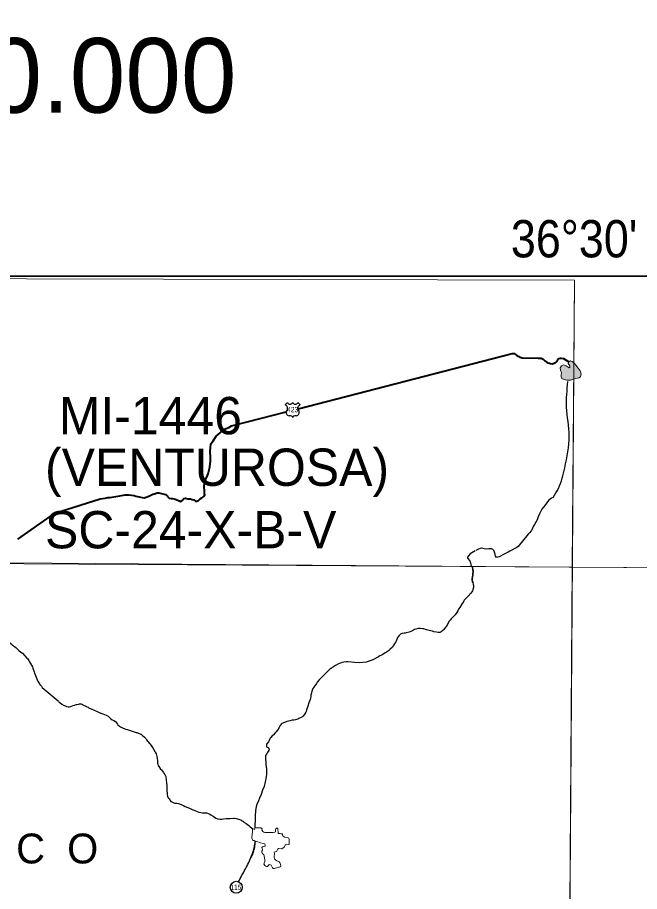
# Model space of a CAD drawing. Extents: x 553962 to 842807, y 8883888 to 9032388.
# Drawn here: x 611208 to 619535, y 8916524 to 8928234 of the extents above; entities that cross this region are included whole.
import ezdxf
from ezdxf.enums import TextEntityAlignment as Align

# ---------------------------------------------------------------- set-up
doc = ezdxf.new("R2010")
doc.units = 0
doc.header["$LTSCALE"] = 200
doc.layers.add('6', color=7, linetype='Continuous', lineweight=13)

msp = doc.modelspace()

# ---------------------------------------------------------------- hatches: boundary and pattern name
at = {"layer": '6'}
msp.add_hatch(color=256, dxfattribs=at).paths.add_polyline_path([(618590.4, 8923622.6), (618579.9, 8923599.2), (618603.3, 8923569.1), (618601.9, 8923550), (618595.2, 8923541.4), (618555.1, 8923567.6), (618516.4, 8923579.6), (618490.1, 8923569.1), (618473.9, 8923540.4), (618479.6, 8923509.8), (618492, 8923472.6), (618488.2, 8923448.2), (618485.8, 8923418.6), (618496.8, 8923398.6), (618526.4, 8923383.3), (618561.3, 8923372.8), (618610, 8923374.2), (618666.8, 8923390.9), (618723.7, 8923405.7), (618745.6, 8923421), (618754.2, 8923461.6), (618742.3, 8923501.7), (618701.7, 8923551.9), (618664, 8923597.7), (618633.9, 8923625.4), (618610.5, 8923632.6)])

# ---------------------------------------------------------------- linework, layer by layer
at = {"layer": '6', "lineweight": 25}
for p, q in [((614790.2, 8923043.1), (614822.1, 8923075.1)), ((614962, 8923075.1), (614994, 8923043.1))]:
    msp.add_line(p, q, dxfattribs=at)
at = {"layer": '6', "lineweight": 35}
msp.add_lwpolyline([(574695.3, 8924769.6), (626625.7, 8924769.6), (626625.7, 8896026.7), (574695.3, 8896026.7)], close=True, dxfattribs=at)
at = {"layer": '6'}
for points in [[(607657.7, 8924743.3), (618663, 8924716.1), (618636, 8920869.6), (607600.8, 8920952.4)], [(618590.4, 8923622.6), (618579.9, 8923599.2), (618603.3, 8923569.1), (618601.9, 8923550), (618595.2, 8923541.4), (618555.1, 8923567.6), (618516.4, 8923579.6), (618490.1, 8923569.1), (618473.9, 8923540.4), (618479.6, 8923509.8), (618492, 8923472.6), (618488.2, 8923448.2), (618485.8, 8923418.6), (618496.8, 8923398.6), (618526.4, 8923383.3), (618561.3, 8923372.8), (618610, 8923374.2), (618666.8, 8923390.9), (618723.7, 8923405.7), (618745.6, 8923421), (618754.2, 8923461.6), (618742.3, 8923501.7), (618701.7, 8923551.9), (618664, 8923597.7), (618633.9, 8923625.4), (618610.5, 8923632.6)], [(618636, 8920869.6), (626625.7, 8920820.5), (626625.7, 8909822.1), (618558.7, 8909851.2)]]:
    msp.add_lwpolyline(points, close=True, dxfattribs=at)
for points in [[(618663, 8924716.1), (618558.3, 8909803.7), (618456.5, 8896026.7)], [(574684.9, 8921064.7), (596639.8, 8920989.8), (607636.3, 8920937.2), (626625.7, 8920820.5)], [(614483.2, 8917364.6), (614467.6, 8917375.6), (614463.6, 8917376.8), (614453.8, 8917377.7), (614444.2, 8917377.6), (614431.3, 8917375.7), (614385.4, 8917375.3), (614384, 8917372.7), (614382.5, 8917355.8), (614381.6, 8917353.6), (614380.6, 8917353), (614371.5, 8917357.8), (614364.5, 8917363.7), (614359.8, 8917365.4), (614357.8, 8917364.7), (614356.5, 8917361.6), (614356.1, 8917349.2), (614353.3, 8917329.6)], [(614754.6, 8917297.1), (614733.7, 8917298.2), (614724.5, 8917300), (614706.9, 8917300.4), (614702, 8917302.9), (614698.8, 8917306.7), (614697.9, 8917309.7), (614696.4, 8917329.6), (614694, 8917343.6), (614693.5, 8917367.8), (614692.8, 8917370.2), (614690.8, 8917372), (614681.8, 8917371.7), (614672.2, 8917370.2), (614669.4, 8917368.8), (614666.2, 8917365.5), (614663.2, 8917356.2), (614663.8, 8917341.7), (614663.2, 8917328.7), (614662.2, 8917325.2), (614660, 8917322.9), (614651.8, 8917318.6), (614629, 8917315.1), (614600.7, 8917313.7), (614533.6, 8917313.3), (614519, 8917315.1), (614506.1, 8917319.2), (614494.5, 8917328), (614481.7, 8917339.9), (614481.1, 8917343.5), (614483.2, 8917364.6)], [(614353.3, 8917329.6), (614352.2, 8917322.5), (614345.4, 8917254.8), (614346.6, 8917239.4), (614349.3, 8917228.1), (614353.7, 8917214.1), (614355.6, 8917211.7), (614362.8, 8917207.7), (614378.2, 8917205), (614388.2, 8917198.8), (614393.1, 8917196.6), (614412.6, 8917194.1), (614462.2, 8917176.4), (614503.3, 8917166.5), (614515, 8917162.3), (614517.5, 8917160.8), (614518.9, 8917158.9), (614522.1, 8917148.6), (614522.7, 8917136.3), (614521.3, 8917132.7), (614518.9, 8917130.3), (614516.8, 8917129.5), (614495.6, 8917127.6), (614483, 8917118.2), (614480.4, 8917115.3), (614480.3, 8917112.9), (614487.5, 8917083.9), (614486.7, 8917078.9), (614477.9, 8917062.9), (614477.3, 8917052.7), (614478.1, 8917047.9), (614483, 8917038.8), (614487.4, 8917033.9), (614489.4, 8917030.1), (614498.1, 8917024.2), (614507.4, 8917015.4), (614511.4, 8917004.5), (614515.9, 8916965.9), (614518.6, 8916951.4), (614520.9, 8916933.1), (614519.2, 8916926.9), (614509.1, 8916901.4), (614507.7, 8916890.2), (614509.2, 8916886.2), (614519.8, 8916873.1), (614532.6, 8916862.9), (614541.2, 8916858.4), (614545.4, 8916858), (614550.8, 8916860.4), (614566.3, 8916872.1), (614577.3, 8916887.6), (614579.4, 8916887.7), (614596.1, 8916881.7), (614602.2, 8916877.5), (614623.1, 8916841.3), (614631.5, 8916834), (614635.1, 8916832.2), (614649.8, 8916834.1), (614675, 8916839.8), (614707.6, 8916850.7), (614717.6, 8916851.6), (614728.4, 8916856.1), (614731, 8916858.2), (614731.8, 8916860.8), (614732, 8916869.7), (614729, 8916885), (614724.2, 8916898.8), (614718.7, 8916911.5), (614709.1, 8916922.6), (614678.3, 8916934.4), (614666, 8916942.9), (614660.6, 8916947.7), (614651.9, 8916958.9), (614649.5, 8916963), (614644.2, 8916978.8), (614642.4, 8916992.8), (614642.8, 8916999.8), (614647.8, 8917020.1), (614649, 8917032.2), (614648.6, 8917035.4), (614644.7, 8917046.4), (614644.5, 8917049.5), (614646.4, 8917051.6), (614655.8, 8917055.8), (614670.9, 8917058.1), (614670.9, 8917058.1), (614679.8, 8917064), (614686.2, 8917073.9), (614695.3, 8917094), (614698.4, 8917097.6), (614703.1, 8917098.5), (614706.9, 8917100.2), (614741.6, 8917095.3), (614745.8, 8917095.9), (614752.8, 8917099), (614760.2, 8917105.8), (614781.6, 8917121.4), (614783.9, 8917125), (614792.6, 8917144.4), (614795.2, 8917147.3), (614803.3, 8917150.6)], [(614353.3, 8917329.6), (614352.2, 8917322.5), (614345.4, 8917254.8), (614346.6, 8917239.4), (614349.3, 8917228.1), (614353.7, 8917214.1), (614355.6, 8917211.7), (614362.8, 8917207.7), (614378.2, 8917205), (614388.2, 8917198.8), (614393.1, 8917196.6), (614412.6, 8917194.1), (614462.2, 8917176.4), (614503.3, 8917166.5), (614515, 8917162.3), (614517.5, 8917160.8), (614518.9, 8917158.9), (614522.1, 8917148.6), (614522.7, 8917136.3), (614521.3, 8917132.7), (614518.9, 8917130.3), (614516.8, 8917129.5), (614495.6, 8917127.6), (614483, 8917118.2), (614480.4, 8917115.3), (614480.3, 8917112.9), (614487.5, 8917083.9), (614486.7, 8917078.9), (614477.9, 8917062.9), (614477.3, 8917052.7), (614478.1, 8917047.9), (614483, 8917038.8), (614487.4, 8917033.9), (614489.4, 8917030.1), (614498.1, 8917024.2), (614507.4, 8917015.4), (614511.4, 8917004.5), (614515.9, 8916965.9), (614518.6, 8916951.4), (614520.9, 8916933.1), (614519.2, 8916926.9), (614509.1, 8916901.4), (614507.7, 8916890.2), (614509.2, 8916886.2), (614519.8, 8916873.1), (614532.6, 8916862.9), (614541.2, 8916858.4), (614545.4, 8916858), (614550.8, 8916860.4), (614566.3, 8916872.1), (614577.3, 8916887.6), (614579.4, 8916887.7), (614596.1, 8916881.7), (614602.2, 8916877.5), (614623.1, 8916841.3), (614631.5, 8916834), (614635.1, 8916832.2), (614649.8, 8916834.1), (614675, 8916839.8), (614707.6, 8916850.7), (614717.6, 8916851.6), (614728.4, 8916856.1), (614731, 8916858.2), (614731.8, 8916860.8), (614732, 8916869.7), (614729, 8916885), (614724.2, 8916898.8), (614718.7, 8916911.5), (614709.1, 8916922.6), (614678.3, 8916934.4), (614666, 8916942.9), (614660.6, 8916947.7), (614651.9, 8916958.9), (614649.5, 8916963), (614644.2, 8916978.8), (614642.4, 8916992.8), (614642.8, 8916999.8), (614647.8, 8917020.1), (614649, 8917032.2), (614648.6, 8917035.4), (614644.7, 8917046.4), (614644.5, 8917049.5), (614646.4, 8917051.6), (614655.8, 8917055.8), (614670.9, 8917058.1), (614670.9, 8917058.1), (614679.8, 8917064), (614686.2, 8917073.9), (614695.3, 8917094), (614698.4, 8917097.6), (614703.1, 8917098.5), (614706.9, 8917100.2), (614741.6, 8917095.3), (614745.8, 8917095.9), (614752.8, 8917099), (614760.2, 8917105.8), (614781.6, 8917121.4), (614783.9, 8917125), (614792.6, 8917144.4), (614795.2, 8917147.3), (614803.3, 8917150.6)], [(614803.3, 8917150.6), (614839.9, 8917152.8), (614843, 8917153.9), (614845.1, 8917157.9), (614846.9, 8917168.8), (614846.5, 8917221.4), (614842.3, 8917237.2), (614839.1, 8917240.5), (614821.9, 8917248.8), (614788.1, 8917253), (614766.1, 8917266), (614762.5, 8917269.1), (614757.1, 8917276.5), (614755.7, 8917295), (614754.6, 8917297.1), (614754.6, 8917297.1)], [(614803.3, 8917150.6), (614839.9, 8917152.8), (614843, 8917153.9), (614845.1, 8917157.9), (614846.9, 8917168.8), (614846.5, 8917221.4), (614842.3, 8917237.2), (614839.1, 8917240.5), (614821.9, 8917248.8), (614788.1, 8917253), (614766.1, 8917266), (614762.5, 8917269.1), (614757.1, 8917276.5), (614755.7, 8917295), (614754.6, 8917297.1), (614754.6, 8917297.1)]]:
    msp.add_lwpolyline(points, dxfattribs=at)
at = {"layer": '6', "lineweight": 40}
for points in [[(614964.2, 8922992.9), (617832.6, 8923732.6), (617846.7, 8923732.8), (617858.9, 8923730.9), (617871.2, 8923721), (617893.7, 8923707.2), (617921.3, 8923691.5), (617934.6, 8923682.6), (617949.8, 8923677.8), (617965, 8923676), (618178.8, 8923671.4), (618220.3, 8923669), (618246.8, 8923657.3), (618269.5, 8923633.4), (618301.1, 8923613.7), (618341.8, 8923600.2), (618367.2, 8923594.5), (618405.5, 8923607.3), (618420.6, 8923616.6), (618432.5, 8923630.9), (618446.4, 8923654.4), (618458.4, 8923663.7), (618473.5, 8923670), (618492.7, 8923668.3), (618517.1, 8923664.6), (618591.3, 8923622.3)], [(611214.5, 8921246.7), (611690.9, 8921581.7), (611739.2, 8921604.7), (611780.6, 8921615.4), (612315.8, 8921783.7), (612380.5, 8921791.8), (612418.8, 8921801.5), (612446.2, 8921801.9), (612579.5, 8921823.3), (612649.2, 8921836.5), (612665.4, 8921838.8), (612696.8, 8921839.3), (612734.3, 8921834.8), (612769.8, 8921828.3), (612794.3, 8921820.6), (612836.9, 8921811.2), (612878.6, 8921802.8), (612904.9, 8921800.2), (612931.2, 8921805.6), (612968.5, 8921819.4), (612991.5, 8921833.9), (613020.7, 8921847.5), (613043.9, 8921853.9), (613078.2, 8921864.6), (613100.5, 8921863.9), (613172.6, 8921848.9), (613187.9, 8921842.1), (613203.2, 8921832.2), (613213.5, 8921824.3), (613217.6, 8921816.3), (613223.8, 8921806.3), (613239.2, 8921795.4), (613263.6, 8921790.7), (613283.8, 8921790), (613306.2, 8921786.3), (613333.6, 8921777.7), (613370.4, 8921757.1), (613391.7, 8921751.3), (613410.8, 8921764.8), (613432.7, 8921788.4), (613459, 8921792.8), (613487.4, 8921786.2), (613506.7, 8921785.5), (613523.9, 8921782.7), (613547.3, 8921778.1), (613567.7, 8921770.3), (613590.2, 8921755.5), (613610.5, 8921752.8), (613631.6, 8921763.2), (613655.6, 8921783.8), (613674.6, 8921799.3), (613688.6, 8921808.6), (613703.7, 8921814.9), (613713.7, 8921824.2), (613717.6, 8921837.4), (613713.3, 8921852.5), (613712.8, 8921885.8), (613707.8, 8921948.4), (613715.8, 8922026.4), (613743.5, 8922073.3), (613761, 8922118.1), (613780.1, 8922192.2), (613785.2, 8922213.2), (613792, 8922289.4), (613792.2, 8922338.9), (613787.9, 8922425.8), (613790.3, 8922468.3), (613797.6, 8922523), (613826.5, 8922560.8), (613869.1, 8922624.2), (613980.1, 8922716.9), (614036.5, 8922740.1), (614074.7, 8922760.9), (614109.9, 8922772.6), (614804.5, 8922951.7)]]:
    msp.add_lwpolyline(points, dxfattribs=at)
at = {"layer": '6', "lineweight": 25}
for points in [[(618385.8, 8921803.1), (618379.3, 8921802.6), (618357.2, 8921792.1), (618316.2, 8921761.1), (618268.5, 8921697.7), (618226.7, 8921644.5), (618197.2, 8921585.4), (618177.6, 8921543.6), (618164, 8921504), (618129.5, 8921438.8), (618113.7, 8921413.2), (618101.9, 8921385.8), (618086.1, 8921356.2), (618063.2, 8921330.6), (618043.2, 8921312), (617913, 8921148.2), (617895, 8921131.8), (617799.5, 8921081.7), (617778.4, 8921071.3), (617725.1, 8921044.2), (617655.8, 8921005.7), (617632.6, 8921001.2), (617620.5, 8921001), (617607, 8921022.1), (617592.1, 8921070.3), (617586.7, 8921090.5), (617572.3, 8921107.4), (617556, 8921116.3), (617517.5, 8921115.6), (617491.2, 8921112.2), (617455.8, 8921114.7), (617418.2, 8921122.1), (617400, 8921119.8), (617381.9, 8921110.4), (617345.8, 8921092.5)], [(617334.2, 8921086.1), (617270.4, 8921047), (617247.5, 8921019.3), (617230.5, 8921004.9), (617231.8, 8920988.8), (617263.7, 8920954.9), (617272.2, 8920926.8), (617283, 8920878)], [(617303, 8920665.4), (617309.3, 8920639.1), (617311.5, 8920622.3), (617313.5, 8920613.9), (617313.6, 8920598.5), (617309.4, 8920583), (617298.1, 8920552.1), (617290.2, 8920537.8), (617278.2, 8920522.3), (617239.5, 8920482.6), (617196.2, 8920435), (617188.5, 8920425.5), (617182.5, 8920416.2), (617169.7, 8920388.5), (617163.2, 8920380.5), (617127.8, 8920330.6), (617112.8, 8920304.9), (617101.5, 8920282.3), (617087.7, 8920260.7), (617065.5, 8920231.4), (617042.8, 8920204.7), (617013.1, 8920175.2), (617003.5, 8920164.7), (616988.6, 8920143.8), (616945.6, 8920070.1), (616939.6, 8920064.2), (616914.7, 8920032.8), (616900.5, 8920019.1), (616878.8, 8920003.5), (616863.5, 8919995.6), (616858.6, 8919994.5), (616837.8, 8919993.2), (616816.9, 8919996.3), (616783.4, 8920002.8), (616773, 8920006.6), (616763.5, 8920011.1), (616735.6, 8920015.5), (616683.6, 8920028.8), (616669.3, 8920035.2), (616647.7, 8920042.1), (616635, 8920043.9), (616602.2, 8920045.9), (616583.8, 8920046.3), (616574.1, 8920045.7), (616539, 8920038.2), (616523, 8920032.3), (616509.2, 8920023.2), (616495.5, 8920017.5)], [(616495.5, 8920017.5), (616453.3, 8920000), (616409.4, 8919988.9), (616397.5, 8919986.6), (616384.8, 8919985.4), (616353, 8919979.2), (616343.8, 8919975.8), (616333.6, 8919969.7), (616322.5, 8919960.4), (616311.1, 8919948.7), (616302.5, 8919938.1), (616291.5, 8919919.8), (616291, 8919912.9), (616282.8, 8919891.9), (616271.9, 8919869.4), (616271.1, 8919865.5), (616268.5, 8919861.9), (616266.1, 8919856.8), (616238.5, 8919814.9), (616227.3, 8919799.4), (616193, 8919764.1), (616173.5, 8919748.5), (616148.1, 8919730.4), (616131, 8919720.4), (616100.8, 8919700.3), (616073.8, 8919685.1), (616060.5, 8919679.7), (616039.2, 8919669)], [(610989.7, 8919925.2), (611098.4, 8919862.7), (611123, 8919843.5), (611135.6, 8919830.6), (611185.4, 8919791.8), (611226, 8919753.4), (611227.9, 8919750.7), (611254.6, 8919731.6), (611274, 8919715.5), (611334.2, 8919651.6), (611344.9, 8919639.3), (611360, 8919618.6), (611370.7, 8919602.3), (611407.8, 8919535.5), (611413.8, 8919514.2), (611418, 8919503.3), (611429.4, 8919467.6), (611437.3, 8919447.9), (611446.9, 8919416.8), (611465.8, 8919371.6)], [(616039.2, 8919669), (615963.3, 8919626.9), (615874.3, 8919597.3), (615786, 8919586), (615718.6, 8919590.7), (615634.3, 8919599.2), (615608.5, 8919599.2), (615576.6, 8919596), (615554.8, 8919590.4), (615530.2, 8919581.5), (615515.4, 8919577.2), (615465.2, 8919552.7), (615436.7, 8919533.6), (615420.6, 8919524.9), (615405.8, 8919513.6), (615400, 8919511.3), (615384.8, 8919499.5), (615340.1, 8919452.8), (615328, 8919441.6), (615316.8, 8919433.2), (615291.1, 8919406.3), (615270.9, 8919383.5), (615241.8, 8919353.8), (615220.6, 8919327.1), (615210.8, 8919311.4), (615187.3, 8919281.6), (615162.8, 8919242), (615149.2, 8919208.9), (615137.5, 8919168), (615134.8, 8919161.3), (615133.6, 8919146.7), (615134.7, 8919133.5), (615126.3, 8919098.2), (615118.1, 8919074.2), (615109.5, 8919052.6), (615097.1, 8919008.6), (615080.7, 8918964.7), (615078, 8918952), (615073.3, 8918936.3), (615067.9, 8918928.8), (615056.1, 8918905.9)], [(611465.8, 8919371.6), (611476.9, 8919345.1), (611479.5, 8919342.7), (611508.7, 8919298.4), (611528.6, 8919273.8), (611536.4, 8919259)], [(611536.4, 8919259), (611753.5, 8919076.8), (611755.2, 8919073), (611761.1, 8919065.5), (611773.8, 8919054.2), (611802.2, 8919035.3), (611833, 8919017.3), (611858.2, 8919004.8), (611866.1, 8919002.4), (611884.7, 8919000), (611901.9, 8918999.7), (611921, 8919002.9), (611932.1, 8919006.5), (611951.6, 8919014.3), (611971.8, 8919020.1), (611994.5, 8919028.2), (612003.8, 8919030.8), (612029.9, 8919036)], [(612029.9, 8919036), (612040.2, 8919038.1), (612047.4, 8919038.5), (612058.4, 8919036.9)], [(612058.4, 8919036.9), (612068.4, 8919035.4), (612079.1, 8919029), (612083.1, 8919027)], [(612083.1, 8919027), (612129.9, 8919004.2), (612137, 8918999.2), (612151.9, 8918992.2), (612169.6, 8918981.6), (612192.6, 8918970.1), (612274.7, 8918934.8), (612302.5, 8918921.1), (612336.9, 8918907.4), (612362.6, 8918900.8), (612405.6, 8918882.2), (612421.5, 8918871.9), (612438.8, 8918856.4), (612446.9, 8918846), (612459.3, 8918835.4), (612476.1, 8918824.3), (612499.9, 8918813.2), (612520.9, 8918801.1), (612545.9, 8918764.4), (612552.3, 8918756.7), (612574.4, 8918737.1), (612585.4, 8918729.8), (612621.2, 8918712.9), (612657.1, 8918698.9), (612675.5, 8918694.1), (612687.4, 8918691.8), (612785.1, 8918658.3), (612798.6, 8918656.1), (612805.9, 8918654), (612857.6, 8918631.4), (612868.1, 8918625.6), (612877.8, 8918618.5), (612906.6, 8918592), (612925, 8918571.6), (612936, 8918557.8)], [(615056.1, 8918905.9), (615045.1, 8918890.3), (615043.1, 8918886.4), (615040.6, 8918884.2), (615033.4, 8918874.7), (615025.2, 8918866.7), (615016.3, 8918860), (614996.2, 8918850.8), (614976, 8918839.6), (614959.7, 8918832.5), (614928.1, 8918826.1), (614907.5, 8918820.6), (614886.8, 8918817.4), (614854.4, 8918809.5), (614834.5, 8918806.1), (614813.7, 8918801.4), (614759.1, 8918777.8)], [(614759.1, 8918777.8), (614749.1, 8918773.5), (614739.6, 8918764.2), (614725.9, 8918746.1), (614712.8, 8918722.4), (614690.3, 8918685.3), (614670.7, 8918662.7), (614657.6, 8918649.8), (614630.2, 8918619.6), (614617.7, 8918607.8), (614599.4, 8918588.3), (614592.2, 8918578.2), (614566.7, 8918530.9), (614544.1, 8918501.6), (614541.6, 8918495.7), (614540.2, 8918484.7), (614541.4, 8918466.5), (614543.3, 8918464.1), (614550.3, 8918458.5), (614564, 8918453.3), (614567, 8918450.8), (614571.2, 8918444.2), (614573.7, 8918435.3), (614575.3, 8918425), (614571.8, 8918413.4), (614549.4, 8918381.8), (614539.5, 8918365.2), (614530.1, 8918343.9), (614527.7, 8918332.9), (614527.2, 8918311.5), (614528.1, 8918290.9), (614531, 8918261.4), (614534.3, 8918240.8), (614534.5, 8918229.7), (614537.8, 8918190), (614539.5, 8918178.1), (614542.1, 8918126.6), (614541, 8918106.7), (614541.7, 8918093.4), (614539.3, 8918065.4), (614533.7, 8918034.5), (614528.6, 8918013.8), (614524.9, 8917992.4), (614519, 8917971.8), (614514.6, 8917951.2), (614508.3, 8917932), (614488.8, 8917879.7), (614470.7, 8917825.6), (614446.7, 8917773.9), (614446.7, 8917773.9), (614434.9, 8917740.8), (614412.3, 8917691.4), (614401.7, 8917659.5), (614394, 8917611.3), (614393.1, 8917598.4)], [(614759.1, 8918777.8), (614749.1, 8918773.5), (614739.6, 8918764.2), (614725.9, 8918746.1), (614712.8, 8918722.4), (614690.3, 8918685.3), (614670.7, 8918662.7), (614657.6, 8918649.8), (614630.2, 8918619.6), (614617.7, 8918607.8), (614599.4, 8918588.3), (614592.2, 8918578.2), (614566.7, 8918530.9), (614544.1, 8918501.6), (614541.6, 8918495.7), (614540.2, 8918484.7), (614541.4, 8918466.5), (614543.3, 8918464.1), (614550.3, 8918458.5), (614564, 8918453.3), (614567, 8918450.8), (614571.2, 8918444.2), (614573.7, 8918435.3), (614575.3, 8918425), (614571.8, 8918413.4), (614549.4, 8918381.8), (614539.5, 8918365.2), (614530.1, 8918343.9), (614527.7, 8918332.9), (614527.2, 8918311.5), (614528.1, 8918290.9), (614531, 8918261.4), (614534.3, 8918240.8), (614534.5, 8918229.7), (614537.8, 8918190), (614539.5, 8918178.1), (614542.1, 8918126.6), (614541, 8918106.7), (614541.7, 8918093.4), (614539.3, 8918065.4), (614533.7, 8918034.5), (614528.6, 8918013.8), (614524.9, 8917992.4), (614519, 8917971.8), (614514.6, 8917951.2), (614508.3, 8917932), (614488.8, 8917879.7), (614470.7, 8917825.6), (614446.7, 8917773.9), (614446.7, 8917773.9), (614434.9, 8917740.8), (614412.3, 8917691.4), (614401.7, 8917659.5), (614394, 8917611.3), (614393.1, 8917598.4)], [(612936, 8918557.8), (612997.1, 8918481.3), (613005, 8918467.7), (613025.2, 8918438.3), (613047.6, 8918398.7), (613052.8, 8918391), (613064.5, 8918366.6), (613070.3, 8918348.4), (613074, 8918332.2), (613082.4, 8918279.6), (613082, 8918256.2), (613082.6, 8918242.6), (613082.6, 8918242.6), (613085.9, 8918229.9), (613092.8, 8918212.1), (613108.1, 8918184.7), (613124.2, 8918164.5), (613133.9, 8918154.5), (613150.9, 8918135)], [(613150.9, 8918135), (613159.7, 8918124.9), (613162.5, 8918119.3), (613168.8, 8918110.8), (613178.8, 8918093.6), (613191.7, 8918064.1), (613195.4, 8918050.9), (613199.4, 8918022.9), (613201.6, 8917972), (613205.7, 8917947.5), (613206.9, 8917904.5), (613206.3, 8917894.3), (613211.1, 8917820.5), (613217.9, 8917799.9), (613227.3, 8917781), (613236.9, 8917763.9), (613262.2, 8917731.7), (613265.1, 8917729.8)], [(613265.1, 8917729.8), (613282.1, 8917718.9), (613293.1, 8917714.2), (613301.3, 8917711.7), (613313.8, 8917709.3), (613335.9, 8917707.7), (613362.5, 8917703.3), (613375, 8917699.4), (613406.2, 8917686.8), (613430.6, 8917674), (613454.4, 8917663), (613508.8, 8917641.6), (613554.7, 8917619.3), (613574.2, 8917611.6)], [(613574.2, 8917611.6), (613613.8, 8917596), (613636.9, 8917588), (613660.8, 8917581.6), (613679.3, 8917578), (613727.2, 8917578), (613739.2, 8917575.8), (613750.4, 8917572.4), (613774.2, 8917562.3), (613796.5, 8917551.9), (613828.6, 8917532.1), (613862.7, 8917507.3), (613887.1, 8917497), (613898.3, 8917495.2), (613919.8, 8917493.1), (613942.2, 8917493.4), (613967.8, 8917495.2), (614003.2, 8917499.8), (614037.7, 8917502.2), (614054.5, 8917501.7), (614098.7, 8917504.8), (614109.1, 8917504.6), (614135.4, 8917502.1), (614168.4, 8917492.9), (614197.5, 8917483.7), (614202.5, 8917481.3), (614216.3, 8917470), (614233.1, 8917460.2), (614240.3, 8917454.3), (614268.6, 8917436.6), (614304.5, 8917408.4), (614322.8, 8917391.2), (614356.9, 8917364.2)], [(614393.1, 8917598.4), (614392.3, 8917587.3), (614391.7, 8917555.6), (614390.4, 8917543.2), (614389.2, 8917509), (614389.5, 8917479.2), (614388.2, 8917460.3), (614385, 8917431.9), (614384.8, 8917413.7), (614383.7, 8917403.3), (614384.4, 8917375.7)], [(614393.1, 8917598.4), (614392.3, 8917587.3), (614391.7, 8917555.6), (614390.4, 8917543.2), (614389.2, 8917509), (614389.5, 8917479.2), (614388.2, 8917460.3), (614385, 8917431.9), (614384.8, 8917413.7), (614383.7, 8917403.3), (614384.4, 8917375.7)], [(614388.5, 8917198.5), (614377.2, 8917097.2), (614367.9, 8917071.3)], [(614365.7, 8917065), (614357.7, 8917036.4), (614353.7, 8917024.7), (614333.6, 8916975)]]:
    msp.add_lwpolyline(points, dxfattribs=at)
at = {"layer": '6', "lineweight": 35}
msp.add_lwpolyline([(617294.2, 8920878.4), (617302.4, 8920840.9), (617306.5, 8920803.1), (617306.1, 8920783.9), (617304, 8920766.2), (617295.2, 8920713.2), (617295.4, 8920693.6), (617300.5, 8920675.8), (617303, 8920665.4)], dxfattribs=at)
at = {"layer": '6', "lineweight": 25}
msp.add_circle((614137.6, 8916580.5), 80.3, dxfattribs=at)
for centre, radius, start, end in [((614777.7, 8922998.7), 46.1, 317.5721, 74.36886), ((614857.1, 8923088.5), 37.4, 200.95927, 339.04073), ((614927, 8923088.5), 37.4, 200.95927, 339.04073), ((615006.4, 8922998.7), 46.1, 105.62774, 222.4279), ((614848.4, 8922941.7), 44.9, 144.73733, 264.65778), ((614844, 8922779), 118, 72.89371, 89.90057), ((614873.2, 8922873.7), 18.9, 357.69345, 72.92955), ((614910.9, 8922873.7), 18.9, 107.07045, 182.30655), ((614940.1, 8922779), 118, 90.09943, 107.10629), ((614935.7, 8922941.7), 44.9, 275.34222, 35.26267)]:
    msp.add_arc(centre, radius, start, end, dxfattribs=at)
for points in [[(618379.3, 8921802.6), (618451, 8921925.6), (618534.6, 8922201.8), (618593.2, 8922628.5), (618559.7, 8923013.4), (618576.4, 8923356.4)], [(614167.1, 8916655.2), (614259.3, 8916826), (614342.6, 8917000.8), (614380.2, 8917124), (614389.7, 8917195.3)]]:
    msp.add_spline(points, degree=3, dxfattribs=at)

# ---------------------------------------------------------------- texts
at = {"layer": '6'}
msp.add_text('ARTICULAÇÃO DAS CARTAS 1:100.000', height=1000, dxfattribs=at).set_placement((601765.5, 8926958.2), align=Align.CENTER)
for s, height, width, p in [("36°30'", 500, 0.9, (618660.1, 8925020.1)), ('423', 70, 0.75, (614892.5, 8922945.5)), ('115', 70, 0.75, (614131.3, 8916545.8))]:
    msp.add_text(s, height=height, dxfattribs=dict(at, width=width)).set_placement(p, align=Align.CENTER)
for s, height, p in [('MI-1446', 500, (611760.8, 8922649.4)), ('(VENTUROSA)', 500, (611576.4, 8921958.6)), ('SC-24-X-B-V', 500, (611576.4, 8921121.5)), ('P  E  R  N  A  M  B  U  C  O', 400, (605780.3, 8916899.9))]:
    msp.add_text(s, height=height, dxfattribs=at).set_placement(p)

doc.saveas('drawing.dxf')
